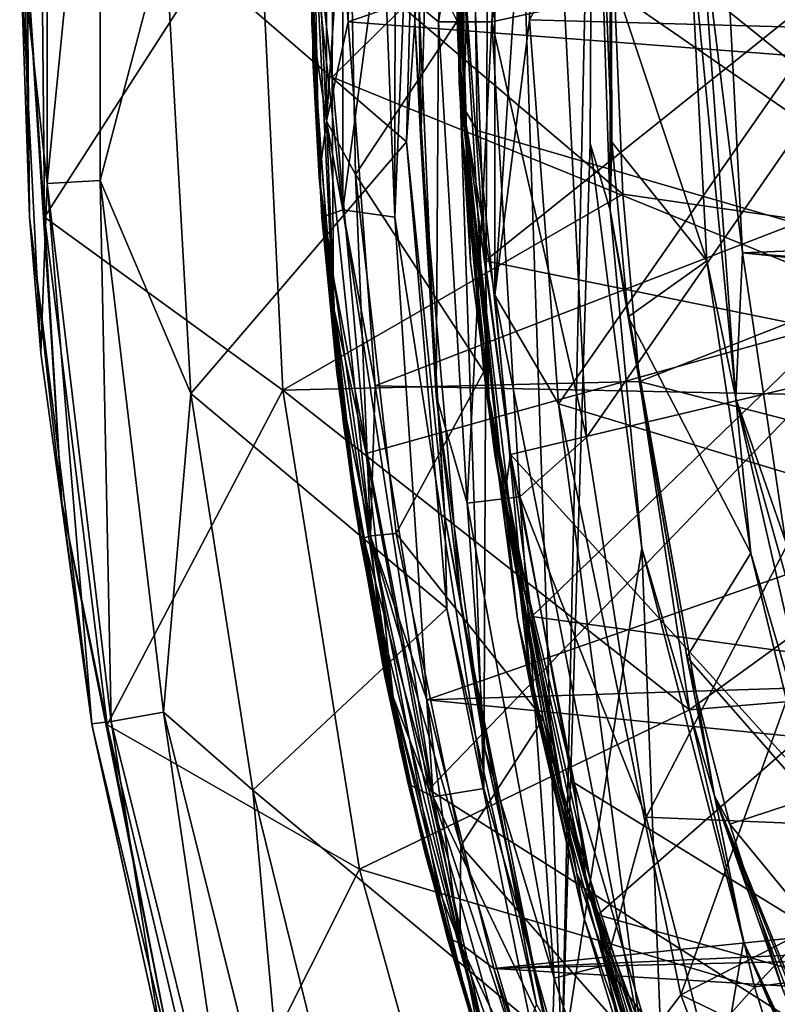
# Model space of a CAD drawing. Extents: x -252 to 252, y -10 to 685.
# Tile 534 of 656: x -124.5 to -119.29, y 595.99 to 602.76. Entities that reach past the tile are written whole.
import ezdxf

# ---------------------------------------------------------------- set-up
doc = ezdxf.new("R2010")
doc.units = 0
doc.header["$LTSCALE"] = 65.369103
for name, color, linetype in [('1633', 7, 'CONTINUOUS'), ('1634', 7, 'CONTINUOUS'), ('1636', 7, 'CONTINUOUS'), ('1637', 7, 'CONTINUOUS'), ('1639', 7, 'CONTINUOUS'), ('1654', 7, 'CONTINUOUS'), ('1655', 7, 'CONTINUOUS'), ('2509', 7, 'CONTINUOUS'), ('2514', 7, 'CONTINUOUS'), ('2518', 7, 'CONTINUOUS'), ('2520', 7, 'CONTINUOUS'), ('28', 7, 'CONTINUOUS'), ('30', 7, 'CONTINUOUS'), ('304', 7, 'CONTINUOUS'), ('305', 7, 'CONTINUOUS'), ('31', 7, 'CONTINUOUS'), ('324', 7, 'CONTINUOUS'), ('33', 7, 'CONTINUOUS'), ('34', 7, 'CONTINUOUS'), ('3593', 7, 'CONTINUOUS'), ('3594', 7, 'CONTINUOUS'), ('3596', 7, 'CONTINUOUS'), ('3599', 7, 'CONTINUOUS'), ('3602', 7, 'CONTINUOUS'), ('3612', 7, 'CONTINUOUS'), ('3625', 7, 'CONTINUOUS'), ('363', 7, 'CONTINUOUS'), ('3663', 7, 'CONTINUOUS'), ('3666', 7, 'CONTINUOUS'), ('49', 7, 'CONTINUOUS'), ('51', 7, 'CONTINUOUS'), ('514', 7, 'CONTINUOUS'), ('54', 7, 'CONTINUOUS')]:
    doc.layers.add(name, color=color, linetype=linetype)

msp = doc.modelspace()

# ---------------------------------------------------------------- linework, layer by layer
at = {"layer": '1633', "color": 7, "linetype": 'CONTINUOUS'}
for points in [[(-124.329, 601.4046, -68.5), (-124.3639, 604.9913, -68.5), (-122.8571, 603.6974, -68.5), (-124.329, 601.4046, -68.5)], [(-122.688, 600.2136, -68.5), (-124.329, 601.4046, -68.5), (-122.8571, 603.6974, -68.5), (-122.688, 600.2136, -68.5)], [(-123.8986, 597.9114, -68.5), (-124.329, 601.4046, -68.5), (-122.688, 600.2136, -68.5), (-123.8986, 597.9114, -68.5)], [(-122.1614, 596.9186, -68.5), (-123.8986, 597.9114, -68.5), (-122.688, 600.2136, -68.5), (-122.1614, 596.9186, -68.5)], [(-123.1807, 594.8835, -68.5), (-123.8986, 597.9114, -68.5), (-122.1614, 596.9186, -68.5), (-123.1807, 594.8835, -68.5)], [(-121.3418, 593.9683, -68.5), (-123.1807, 594.8835, -68.5), (-122.1614, 596.9186, -68.5), (-121.3418, 593.9683, -68.5)]]:
    msp.add_3dface(points, dxfattribs=at)
at = {"layer": '1634', "color": 7, "linetype": 'CONTINUOUS'}
for points in [[(-121.7539, 605.089, -15.5), (-123.499, 603.3569, -15.5), (-121.838, 601.9231, -15.5), (-121.7539, 605.089, -15.5)], [(-123.499, 603.3569, -15.5), (-123.3219, 600.1908, -15.5), (-121.838, 601.9231, -15.5), (-123.499, 603.3569, -15.5)], [(-121.838, 601.9231, -15.5), (-123.3219, 600.1908, -15.5), (-121.56, 598.7128, -15.5), (-121.838, 601.9231, -15.5)], [(-123.3219, 600.1908, -15.5), (-122.8961, 597.4619, -15.5), (-121.56, 598.7128, -15.5), (-123.3219, 600.1908, -15.5)], [(-121.56, 598.7128, -15.5), (-122.8961, 597.4619, -15.5), (-120.9862, 595.8709, -15.5), (-121.56, 598.7128, -15.5)], [(-122.8961, 597.4619, -15.5), (-122.3425, 595.2229, -15.5), (-120.9862, 595.8709, -15.5), (-122.8961, 597.4619, -15.5)]]:
    msp.add_3dface(points, dxfattribs=at)
at = {"layer": '1636', "color": 7, "linetype": 'CONTINUOUS'}
for points in [[(-124.4648, 604.9963, -68.4), (-124.4312, 601.4073, -68.4), (-124.4997, 603.3521, -16.5), (-124.4648, 604.9963, -68.4)], [(-124.4997, 603.3521, -16.5), (-124.4312, 601.4073, -68.4), (-124.3552, 600.4692, -16.5), (-124.4997, 603.3521, -16.5)], [(-124.4312, 601.4073, -68.4), (-124, 597.903, -68.4), (-124.3552, 600.4692, -16.5), (-124.4312, 601.4073, -68.4)], [(-124.3552, 600.4692, -16.5), (-124, 597.903, -68.4), (-124.003, 597.9191, -16.5), (-124.3552, 600.4692, -16.5)], [(-124.003, 597.9191, -16.5), (-124, 597.903, -68.4), (-123.5273, 595.7582, -16.5), (-124.003, 597.9191, -16.5)], [(-124, 597.903, -68.4), (-123.2767, 594.8568, -68.4), (-123.5273, 595.7582, -16.5), (-124, 597.903, -68.4)]]:
    msp.add_3dface(points, dxfattribs=at)
at = {"layer": '1637', "color": 7, "linetype": 'CONTINUOUS'}
for points in [[(-120.7493, 602.8559, -64.5), (-120.5994, 599.8877, -64.5), (-113.6, 610, -64.5), (-120.7493, 602.8559, -64.5)], [(-120.5994, 599.8877, -64.5), (-120.188, 597.2771, -64.5), (-113.6, 610, -64.5), (-120.5994, 599.8877, -64.5)], [(-113.6, 610, -64.5), (-120.188, 597.2771, -64.5), (-113.6, 597, -64.5), (-113.6, 610, -64.5)], [(-120.188, 597.2771, -64.5), (-119.6416, 595.1616, -64.5), (-113.6, 597, -64.5), (-120.188, 597.2771, -64.5)], [(-113.6, 597, -64.5), (-119.6416, 595.1616, -64.5), (-113.1198, 595.2039, -64.5), (-113.6, 597, -64.5)]]:
    msp.add_3dface(points, dxfattribs=at)
at = {"layer": '1639', "color": 7, "linetype": 'CONTINUOUS'}
for points in [[(-121.6538, 605.0808, -15.6), (-121.738, 601.9239, -15.6), (-121.7498, 602.8599, -63.5), (-121.6538, 605.0808, -15.6)], [(-121.7498, 602.8599, -63.5), (-121.738, 601.9239, -15.6), (-121.6327, 600.1776, -63.5), (-121.7498, 602.8599, -63.5)], [(-121.738, 601.9239, -15.6), (-121.4608, 598.7256, -15.6), (-121.6327, 600.1776, -63.5), (-121.738, 601.9239, -15.6)], [(-121.6327, 600.1776, -63.5), (-121.4608, 598.7256, -15.6), (-121.2993, 597.7437, -63.5), (-121.6327, 600.1776, -63.5)], [(-121.4608, 598.7256, -15.6), (-120.8899, 595.8962, -15.6), (-121.2993, 597.7437, -63.5), (-121.4608, 598.7256, -15.6)], [(-121.2993, 597.7437, -63.5), (-120.8899, 595.8962, -15.6), (-120.8352, 595.6902, -63.5), (-121.2993, 597.7437, -63.5)]]:
    msp.add_3dface(points, dxfattribs=at)
at = {"layer": '1654', "color": 7, "linetype": 'CONTINUOUS'}
for points in [[(-124.4997, 603.3521, -16.5), (-124.3115, 601.6363, -16.0005), (-124.3115, 605.364, -16.0005), (-124.4997, 603.3521, -16.5)], [(-124.3115, 601.6363, -16.0005), (-123.9458, 605.3424, -15.634), (-124.3115, 605.364, -16.0005), (-124.3115, 601.6363, -16.0005)], [(-123.9458, 601.6579, -15.634), (-123.9458, 605.3424, -15.634), (-124.3115, 601.6363, -16.0005), (-123.9458, 601.6579, -15.634)], [(-123.9458, 601.6579, -15.634), (-123.499, 603.3569, -15.5), (-123.9458, 605.3424, -15.634), (-123.9458, 601.6579, -15.634)], [(-124.4997, 603.3521, -16.5), (-124.3552, 600.4692, -16.5), (-124.3115, 601.6363, -16.0005), (-124.4997, 603.3521, -16.5)], [(-123.3219, 600.1908, -15.5), (-123.499, 603.3569, -15.5), (-123.9458, 601.6579, -15.634), (-123.3219, 600.1908, -15.5)], [(-124.3552, 600.4692, -16.5), (-124.003, 597.9191, -16.5), (-124.3115, 601.6363, -16.0005), (-124.3552, 600.4692, -16.5)], [(-123.8697, 597.9335, -16.0005), (-123.9458, 601.6579, -15.634), (-124.3115, 601.6363, -16.0005), (-123.8697, 597.9335, -16.0005)], [(-124.003, 597.9191, -16.5), (-123.8697, 597.9335, -16.0005), (-124.3115, 601.6363, -16.0005), (-124.003, 597.9191, -16.5)], [(-123.5093, 597.999, -15.634), (-123.3219, 600.1908, -15.5), (-123.9458, 601.6579, -15.634), (-123.5093, 597.999, -15.634)], [(-123.5093, 597.999, -15.634), (-123.9458, 601.6579, -15.634), (-123.8697, 597.9335, -16.0005), (-123.5093, 597.999, -15.634)], [(-122.8961, 597.4619, -15.5), (-123.3219, 600.1908, -15.5), (-123.5093, 597.999, -15.634), (-122.8961, 597.4619, -15.5)], [(-122.9683, 594.3103, -16.0005), (-123.5093, 597.999, -15.634), (-123.8697, 597.9335, -16.0005), (-122.9683, 594.3103, -16.0005)], [(-122.6195, 594.4221, -15.634), (-122.8961, 597.4619, -15.5), (-123.5093, 597.999, -15.634), (-122.6195, 594.4221, -15.634)], [(-122.6195, 594.4221, -15.634), (-123.5093, 597.999, -15.634), (-122.9683, 594.3103, -16.0005), (-122.6195, 594.4221, -15.634)], [(-124.003, 597.9191, -16.5), (-123.5273, 595.7582, -16.5), (-123.8697, 597.9335, -16.0005), (-124.003, 597.9191, -16.5)], [(-123.5273, 595.7582, -16.5), (-122.9683, 594.3103, -16.0005), (-123.8697, 597.9335, -16.0005), (-123.5273, 595.7582, -16.5)], [(-122.3425, 595.2229, -15.5), (-122.8961, 597.4619, -15.5), (-122.6195, 594.4221, -15.634), (-122.3425, 595.2229, -15.5)]]:
    msp.add_3dface(points, dxfattribs=at)
at = {"layer": '1655', "color": 7, "linetype": 'CONTINUOUS'}
for points in [[(-121.7498, 602.8599, -63.5), (-121.6163, 602.7498, -63.9995), (-121.4201, 606.0629, -63.9995), (-121.7498, 602.8599, -63.5)], [(-121.6163, 602.7498, -63.9995), (-121.0564, 606.0195, -64.366), (-121.4201, 606.0629, -63.9995), (-121.6163, 602.7498, -63.9995)], [(-121.25, 602.7498, -64.366), (-121.0564, 606.0195, -64.366), (-121.6163, 602.7498, -63.9995), (-121.25, 602.7498, -64.366)], [(-121.25, 602.7498, -64.366), (-120.5888, 605.711, -64.5), (-121.0564, 606.0195, -64.366), (-121.25, 602.7498, -64.366)], [(-120.7493, 602.8559, -64.5), (-120.5888, 605.711, -64.5), (-121.25, 602.7498, -64.366), (-120.7493, 602.8559, -64.5)], [(-121.7498, 602.8599, -63.5), (-121.6327, 600.1776, -63.5), (-121.6163, 602.7498, -63.9995), (-121.7498, 602.8599, -63.5)], [(-120.5994, 599.8877, -64.5), (-120.7493, 602.8559, -64.5), (-121.25, 602.7498, -64.366), (-120.5994, 599.8877, -64.5)], [(-121.6327, 600.1776, -63.5), (-121.4201, 599.4367, -63.9995), (-121.6163, 602.7498, -63.9995), (-121.6327, 600.1776, -63.5)], [(-121.4201, 599.4367, -63.9995), (-121.25, 602.7498, -64.366), (-121.6163, 602.7498, -63.9995), (-121.4201, 599.4367, -63.9995)], [(-121.0564, 599.4801, -64.366), (-121.25, 602.7498, -64.366), (-121.4201, 599.4367, -63.9995), (-121.0564, 599.4801, -64.366)], [(-121.0564, 599.4801, -64.366), (-120.5994, 599.8877, -64.5), (-121.25, 602.7498, -64.366), (-121.0564, 599.4801, -64.366)], [(-121.6327, 600.1776, -63.5), (-121.2993, 597.7437, -63.5), (-121.4201, 599.4367, -63.9995), (-121.6327, 600.1776, -63.5)], [(-120.188, 597.2771, -64.5), (-120.5994, 599.8877, -64.5), (-121.0564, 599.4801, -64.366), (-120.188, 597.2771, -64.5)], [(-120.8215, 596.1685, -63.9995), (-121.0564, 599.4801, -64.366), (-121.4201, 599.4367, -63.9995), (-120.8215, 596.1685, -63.9995)], [(-121.2993, 597.7437, -63.5), (-120.8215, 596.1685, -63.9995), (-121.4201, 599.4367, -63.9995), (-121.2993, 597.7437, -63.5)], [(-120.4662, 596.2575, -64.366), (-121.0564, 599.4801, -64.366), (-120.8215, 596.1685, -63.9995), (-120.4662, 596.2575, -64.366)], [(-120.4662, 596.2575, -64.366), (-120.188, 597.2771, -64.5), (-121.0564, 599.4801, -64.366), (-120.4662, 596.2575, -64.366)], [(-121.2993, 597.7437, -63.5), (-120.8352, 595.6902, -63.5), (-120.8215, 596.1685, -63.9995), (-121.2993, 597.7437, -63.5)], [(-119.6416, 595.1616, -64.5), (-120.188, 597.2771, -64.5), (-120.4662, 596.2575, -64.366), (-119.6416, 595.1616, -64.5)], [(-119.7889, 593.0018, -63.9995), (-120.4662, 596.2575, -64.366), (-120.8215, 596.1685, -63.9995), (-119.7889, 593.0018, -63.9995)], [(-119.45, 593.1407, -64.366), (-120.4662, 596.2575, -64.366), (-119.7889, 593.0018, -63.9995), (-119.45, 593.1407, -64.366)], [(-119.45, 593.1407, -64.366), (-119.6416, 595.1616, -64.5), (-120.4662, 596.2575, -64.366), (-119.45, 593.1407, -64.366)], [(-120.8352, 595.6902, -63.5), (-119.7889, 593.0018, -63.9995), (-120.8215, 596.1685, -63.9995), (-120.8352, 595.6902, -63.5)]]:
    msp.add_3dface(points, dxfattribs=at)
at = {"layer": '2509', "color": 7, "linetype": 'CONTINUOUS'}
for points in [[(-124.4312, 601.4073, -68.4), (-124.4648, 604.9963, -68.4), (-124.4707, 603.5006, -68.4707), (-124.4312, 601.4073, -68.4)], [(-124.3639, 604.9913, -68.5), (-124.329, 601.4046, -68.5), (-124.4707, 603.5006, -68.4707), (-124.3639, 604.9913, -68.5)], [(-124.4312, 601.4073, -68.4), (-124.4707, 603.5006, -68.4707), (-124.2102, 599.4444, -68.4707), (-124.4312, 601.4073, -68.4)], [(-124.4707, 603.5006, -68.4707), (-124.329, 601.4046, -68.5), (-124.2102, 599.4444, -68.4707), (-124.4707, 603.5006, -68.4707)], [(-124, 597.903, -68.4), (-124.4312, 601.4073, -68.4), (-124.2102, 599.4444, -68.4707), (-124, 597.903, -68.4)], [(-124.329, 601.4046, -68.5), (-123.8986, 597.9114, -68.5), (-124.2102, 599.4444, -68.4707), (-124.329, 601.4046, -68.5)], [(-124.2102, 599.4444, -68.4707), (-123.8986, 597.9114, -68.5), (-123.4171, 595.4581, -68.4707), (-124.2102, 599.4444, -68.4707)], [(-124, 597.903, -68.4), (-124.2102, 599.4444, -68.4707), (-123.4171, 595.4581, -68.4707), (-124, 597.903, -68.4)], [(-123.2767, 594.8568, -68.4), (-124, 597.903, -68.4), (-123.4171, 595.4581, -68.4707), (-123.2767, 594.8568, -68.4)], [(-123.8986, 597.9114, -68.5), (-123.1807, 594.8835, -68.5), (-123.4171, 595.4581, -68.4707), (-123.8986, 597.9114, -68.5)]]:
    msp.add_3dface(points, dxfattribs=at)
at = {"layer": '2514', "color": 7, "linetype": 'CONTINUOUS'}
for points in [[(-121.6538, 605.0808, -15.6), (-121.5729, 606.1572, -15.5293), (-121.7793, 602.7497, -15.5293), (-121.6538, 605.0808, -15.6)], [(-121.5729, 606.1572, -15.5293), (-121.7539, 605.089, -15.5), (-121.7793, 602.7497, -15.5293), (-121.5729, 606.1572, -15.5293)], [(-121.7539, 605.089, -15.5), (-121.838, 601.9231, -15.5), (-121.7793, 602.7497, -15.5293), (-121.7539, 605.089, -15.5)], [(-121.738, 601.9239, -15.6), (-121.6538, 605.0808, -15.6), (-121.7793, 602.7497, -15.5293), (-121.738, 601.9239, -15.6)], [(-121.7793, 602.7497, -15.5293), (-121.838, 601.9231, -15.5), (-121.5728, 599.3421, -15.5293), (-121.7793, 602.7497, -15.5293)], [(-121.738, 601.9239, -15.6), (-121.7793, 602.7497, -15.5293), (-121.5728, 599.3421, -15.5293), (-121.738, 601.9239, -15.6)], [(-121.838, 601.9231, -15.5), (-121.56, 598.7128, -15.5), (-121.5728, 599.3421, -15.5293), (-121.838, 601.9231, -15.5)], [(-121.4608, 598.7256, -15.6), (-121.738, 601.9239, -15.6), (-121.5728, 599.3421, -15.5293), (-121.4608, 598.7256, -15.6)], [(-121.4608, 598.7256, -15.6), (-121.5728, 599.3421, -15.5293), (-120.9438, 595.9873, -15.5293), (-121.4608, 598.7256, -15.6)], [(-121.5728, 599.3421, -15.5293), (-121.56, 598.7128, -15.5), (-120.9438, 595.9873, -15.5293), (-121.5728, 599.3421, -15.5293)], [(-121.56, 598.7128, -15.5), (-120.9862, 595.8709, -15.5), (-120.9438, 595.9873, -15.5293), (-121.56, 598.7128, -15.5)], [(-120.8899, 595.8962, -15.6), (-121.4608, 598.7256, -15.6), (-120.9438, 595.9873, -15.5293), (-120.8899, 595.8962, -15.6)]]:
    msp.add_3dface(points, dxfattribs=at)
at = {"layer": '2518', "color": 7, "linetype": 'CONTINUOUS'}
for points in [[(-120.3474, 601.5638, -68.4), (-122.8571, 603.6974, -68.5), (-120.4059, 602.957, -68.4), (-120.3474, 601.5638, -68.4)], [(-122.688, 600.2136, -68.5), (-122.8571, 603.6974, -68.5), (-120.3474, 601.5638, -68.4), (-122.688, 600.2136, -68.5)], [(-120.2336, 600.2737, -68.4), (-122.688, 600.2136, -68.5), (-120.3474, 601.5638, -68.4), (-120.2336, 600.2737, -68.4)], [(-119.8894, 598.0146, -68.4), (-122.688, 600.2136, -68.5), (-120.2336, 600.2737, -68.4), (-119.8894, 598.0146, -68.4)], [(-122.1614, 596.9186, -68.5), (-122.688, 600.2136, -68.5), (-119.8894, 598.0146, -68.4), (-122.1614, 596.9186, -68.5)], [(-119.4414, 596.1077, -68.4), (-122.1614, 596.9186, -68.5), (-119.8894, 598.0146, -68.4), (-119.4414, 596.1077, -68.4)], [(-121.3418, 593.9683, -68.5), (-122.1614, 596.9186, -68.5), (-119.4414, 596.1077, -68.4), (-121.3418, 593.9683, -68.5)], [(-118.9273, 594.4795, -68.4), (-121.3418, 593.9683, -68.5), (-119.4414, 596.1077, -68.4), (-118.9273, 594.4795, -68.4)]]:
    msp.add_3dface(points, dxfattribs=at)
at = {"layer": '2520', "color": 7, "linetype": 'CONTINUOUS'}
for points in [[(-117.9589, 603.0019, -68.3), (-117.8663, 601.2049, -68.3), (-120.4059, 602.957, -68.4), (-117.9589, 603.0019, -68.3)], [(-117.8663, 601.2049, -68.3), (-120.3474, 601.5638, -68.4), (-120.4059, 602.957, -68.4), (-117.8663, 601.2049, -68.3)], [(-117.8663, 601.2049, -68.3), (-120.2336, 600.2737, -68.4), (-120.3474, 601.5638, -68.4), (-117.8663, 601.2049, -68.3)], [(-117.8663, 601.2049, -68.3), (-117.6812, 599.6128, -68.3), (-120.2336, 600.2737, -68.4), (-117.8663, 601.2049, -68.3)], [(-117.6812, 599.6128, -68.3), (-119.8894, 598.0146, -68.4), (-120.2336, 600.2737, -68.4), (-117.6812, 599.6128, -68.3)], [(-117.6812, 599.6128, -68.3), (-117.4343, 598.2188, -68.3), (-119.8894, 598.0146, -68.4), (-117.6812, 599.6128, -68.3)], [(-117.4343, 598.2188, -68.3), (-119.4414, 596.1077, -68.4), (-119.8894, 598.0146, -68.4), (-117.4343, 598.2188, -68.3)], [(-117.4343, 598.2188, -68.3), (-116.9875, 596.4268, -68.3), (-119.4414, 596.1077, -68.4), (-117.4343, 598.2188, -68.3)], [(-116.9875, 596.4268, -68.3), (-118.9273, 594.4795, -68.4), (-119.4414, 596.1077, -68.4), (-116.9875, 596.4268, -68.3)]]:
    msp.add_3dface(points, dxfattribs=at)
at = {"layer": '28', "color": 7, "linetype": 'CONTINUOUS'}
for points in [[(-121.4476, 605.1402, 13.5), (-121.4886, 602.7545, 13.5), (-122.2386, 604.2549, 13.5), (-121.4476, 605.1402, 13.5)], [(-122.2386, 604.2549, 13.5), (-121.4886, 602.7545, 13.5), (-122.1887, 601.6974, 13.5), (-122.2386, 604.2549, 13.5)], [(-121.4886, 602.7545, 13.5), (-121.306, 600.3423, 13.5), (-122.1887, 601.6974, 13.5), (-121.4886, 602.7545, 13.5)], [(-122.1887, 601.6974, 13.5), (-121.306, 600.3423, 13.5), (-121.9079, 599.2289, 13.5), (-122.1887, 601.6974, 13.5)], [(-121.306, 600.3423, 13.5), (-120.8975, 597.9531, 13.5), (-121.9079, 599.2289, 13.5), (-121.306, 600.3423, 13.5)], [(-121.9079, 599.2289, 13.5), (-120.8975, 597.9531, 13.5), (-121.4646, 597.0788, 13.5), (-121.9079, 599.2289, 13.5)], [(-120.8975, 597.9531, 13.5), (-120.3034, 595.7616, 13.5), (-121.4646, 597.0788, 13.5), (-120.8975, 597.9531, 13.5)], [(-121.4646, 597.0788, 13.5), (-120.3034, 595.7616, 13.5), (-120.9309, 595.2689, 13.5), (-121.4646, 597.0788, 13.5)]]:
    msp.add_3dface(points, dxfattribs=at)
at = {"layer": '30', "color": 7, "linetype": 'CONTINUOUS'}
for points in [[(-122.4607, 604.966, 14.5056), (-122.4894, 604.2622, 13.75), (-122.4813, 602.4875, 14.5057), (-122.4607, 604.966, 14.5056)], [(-122.4894, 604.2622, 13.75), (-122.4394, 601.6808, 13.75), (-122.4813, 602.4875, 14.5057), (-122.4894, 604.2622, 13.75)], [(-122.4813, 602.4875, 14.5057), (-122.4394, 601.6808, 13.75), (-122.2741, 599.9986, 14.5043), (-122.4813, 602.4875, 14.5057)], [(-122.4394, 601.6808, 13.75), (-122.1558, 599.1888, 13.75), (-122.2741, 599.9986, 14.5043), (-122.4394, 601.6808, 13.75)], [(-122.2741, 599.9986, 14.5043), (-122.1558, 599.1888, 13.75), (-121.881, 597.7503, 14.5008), (-122.2741, 599.9986, 14.5043)], [(-122.1558, 599.1888, 13.75), (-121.7075, 597.0175, 13.75), (-121.881, 597.7503, 14.5008), (-122.1558, 599.1888, 13.75)], [(-121.881, 597.7503, 14.5008), (-121.7075, 597.0175, 13.75), (-121.3672, 595.8046, 14.4949), (-121.881, 597.7503, 14.5008)], [(-121.7075, 597.0175, 13.75), (-121.1674, 595.1885, 13.75), (-121.3672, 595.8046, 14.4949), (-121.7075, 597.0175, 13.75)]]:
    msp.add_3dface(points, dxfattribs=at)
at = {"layer": '304', "color": 7, "linetype": 'CONTINUOUS'}
for points in [[(-121.3989, 603.748, -58), (-119.0913, 602.8662, -58), (-121.2969, 601.105, -58), (-121.3989, 603.748, -58)], [(-119.0913, 602.8662, -58), (-118.9352, 600.6259, -58), (-121.2969, 601.105, -58), (-119.0913, 602.8662, -58)], [(-121.2969, 601.105, -58), (-118.9352, 600.6259, -58), (-120.9738, 598.6565, -58), (-121.2969, 601.105, -58)], [(-118.9352, 600.6259, -58), (-118.5619, 598.3243, -58), (-120.9738, 598.6565, -58), (-118.9352, 600.6259, -58)], [(-120.9738, 598.6565, -58), (-118.5619, 598.3243, -58), (-120.5194, 596.6032, -58), (-120.9738, 598.6565, -58)], [(-118.5619, 598.3243, -58), (-117.8946, 595.8659, -58), (-120.5194, 596.6032, -58), (-118.5619, 598.3243, -58)], [(-120.5194, 596.6032, -58), (-117.8946, 595.8659, -58), (-120.0128, 594.9467, -58), (-120.5194, 596.6032, -58)]]:
    msp.add_3dface(points, dxfattribs=at)
at = {"layer": '305', "color": 7, "linetype": 'CONTINUOUS'}
for points in [[(-121.4629, 604.9449, -7), (-121.4989, 603.747, -57.9), (-121.4758, 602.3317, -7), (-121.4629, 604.9449, -7)], [(-121.4989, 603.747, -57.9), (-121.3969, 601.0956, -57.9), (-121.4758, 602.3317, -7), (-121.4989, 603.747, -57.9)], [(-121.3969, 601.0956, -57.9), (-121.0731, 598.6411, -57.9), (-121.4758, 602.3317, -7), (-121.3969, 601.0956, -57.9)], [(-121.4758, 602.3317, -7), (-121.0731, 598.6411, -57.9), (-120.9736, 598.1167, -7), (-121.4758, 602.3317, -7)], [(-121.0731, 598.6411, -57.9), (-120.6157, 596.5781, -57.9), (-120.9736, 598.1167, -7), (-121.0731, 598.6411, -57.9)], [(-120.9736, 598.1167, -7), (-120.6157, 596.5781, -57.9), (-120.1217, 594.9555, -7), (-120.9736, 598.1167, -7)], [(-120.6157, 596.5781, -57.9), (-120.1068, 594.9122, -57.9), (-120.1217, 594.9555, -7), (-120.6157, 596.5781, -57.9)]]:
    msp.add_3dface(points, dxfattribs=at)
at = {"layer": '31', "color": 7, "linetype": 'CONTINUOUS'}
for points in [[(-118.4789, 600.7921, 16.4436), (-118.4789, 606.1834, 16.445), (-122.3501, 602.3682, 14.723), (-118.4789, 600.7921, 16.4436)], [(-122.3501, 602.3682, 14.723), (-118.4789, 606.1834, 16.445), (-122.3344, 604.9593, 14.7229), (-122.3501, 602.3682, 14.723)], [(-122.1157, 599.7788, 14.7221), (-118.4789, 600.7921, 16.4436), (-122.3501, 602.3682, 14.723), (-122.1157, 599.7788, 14.7221)], [(-121.6834, 597.4675, 14.7194), (-118.4789, 600.7921, 16.4436), (-122.1157, 599.7788, 14.7221), (-121.6834, 597.4675, 14.7194)], [(-118.4789, 595.4333, 15.8519), (-118.4789, 600.7921, 16.4436), (-121.6834, 597.4675, 14.7194), (-118.4789, 595.4333, 15.8519)], [(-121.1276, 595.4884, 14.7141), (-118.4789, 595.4333, 15.8519), (-121.6834, 597.4675, 14.7194), (-121.1276, 595.4884, 14.7141)]]:
    msp.add_3dface(points, dxfattribs=at)
at = {"layer": '324', "color": 7, "linetype": 'CONTINUOUS'}
for points in [[(-118.8154, 606.7367, -6.5), (-120.9898, 602.7621, -6.5), (-118.9894, 602.707, -6.5), (-118.8154, 606.7367, -6.5)], [(-120.9031, 605.8114, -6.5), (-120.9898, 602.7621, -6.5), (-118.8154, 606.7367, -6.5), (-120.9031, 605.8114, -6.5)], [(-120.9898, 602.7621, -6.5), (-120.7918, 600.1208, -6.5), (-118.9894, 602.707, -6.5), (-120.9898, 602.7621, -6.5)], [(-118.9894, 602.707, -6.5), (-120.7918, 600.1208, -6.5), (-118.7161, 599.4924, -6.5), (-118.9894, 602.707, -6.5)], [(-120.7918, 600.1208, -6.5), (-119.949, 596.0545, -6.5), (-118.7161, 599.4924, -6.5), (-120.7918, 600.1208, -6.5)], [(-118.7161, 599.4924, -6.5), (-119.949, 596.0545, -6.5), (-118.2174, 596.941, -6.5), (-118.7161, 599.4924, -6.5)], [(-118.2174, 596.941, -6.5), (-119.949, 596.0545, -6.5), (-117.61, 594.9195, -6.5), (-118.2174, 596.941, -6.5)], [(-119.949, 596.0545, -6.5), (-118.857, 593.1451, -6.5), (-117.61, 594.9195, -6.5), (-119.949, 596.0545, -6.5)]]:
    msp.add_3dface(points, dxfattribs=at)
at = {"layer": '33', "color": 7, "linetype": 'CONTINUOUS'}
for points in [[(-121.4886, 602.7545, 13.5), (-121.4476, 605.1402, 13.5), (-121.4893, 604.2407, 13.9465), (-121.4886, 602.7545, 13.5)], [(-121.4559, 601.994, 13.946), (-121.4886, 602.7545, 13.5), (-121.4893, 604.2407, 13.9465), (-121.4559, 601.994, 13.946)], [(-121.306, 600.3423, 13.5), (-121.4886, 602.7545, 13.5), (-121.4559, 601.994, 13.946), (-121.306, 600.3423, 13.5)], [(-121.2277, 599.7554, 13.9419), (-121.306, 600.3423, 13.5), (-121.4559, 601.994, 13.946), (-121.2277, 599.7554, 13.9419)], [(-120.8975, 597.9531, 13.5), (-121.306, 600.3423, 13.5), (-121.2277, 599.7554, 13.9419), (-120.8975, 597.9531, 13.5)], [(-120.7896, 597.4858, 13.9308), (-120.8975, 597.9531, 13.5), (-121.2277, 599.7554, 13.9419), (-120.7896, 597.4858, 13.9308)], [(-120.3034, 595.7616, 13.5), (-120.8975, 597.9531, 13.5), (-120.7896, 597.4858, 13.9308), (-120.3034, 595.7616, 13.5)], [(-120.1414, 595.2835, 13.9111), (-120.3034, 595.7616, 13.5), (-120.7896, 597.4858, 13.9308), (-120.1414, 595.2835, 13.9111)]]:
    msp.add_3dface(points, dxfattribs=at)
at = {"layer": '34', "color": 7, "linetype": 'CONTINUOUS'}
for points in [[(-117.0341, 606.2583, 15.8677), (-117.0341, 600.7445, 15.8678), (-121.3841, 604.238, 14.1224), (-117.0341, 606.2583, 15.8677)], [(-121.3841, 604.238, 14.1224), (-117.0341, 600.7445, 15.8678), (-121.3519, 602.0003, 14.1215), (-121.3841, 604.238, 14.1224)], [(-121.3519, 602.0003, 14.1215), (-117.0341, 600.7445, 15.8678), (-121.1219, 599.7714, 14.119), (-121.3519, 602.0003, 14.1215)], [(-117.0341, 600.7445, 15.8678), (-117.0341, 595.2661, 15.2433), (-121.1219, 599.7714, 14.119), (-117.0341, 600.7445, 15.8678)], [(-121.1219, 599.7714, 14.119), (-117.0341, 595.2661, 15.2433), (-120.684, 597.5116, 14.1088), (-121.1219, 599.7714, 14.119)], [(-120.684, 597.5116, 14.1088), (-117.0341, 595.2661, 15.2433), (-120.0366, 595.3188, 14.0899), (-120.684, 597.5116, 14.1088)]]:
    msp.add_3dface(points, dxfattribs=at)
at = {"layer": '3593', "color": 7, "linetype": 'CONTINUOUS'}
for points in [[(-122.1789, 605.446, 13.5), (-122.2387, 602.7486, 13.5), (-116.6585, 604.6746, 13.5), (-122.1789, 605.446, 13.5)], [(-116.6585, 604.6746, 13.5), (-122.2387, 602.7486, 13.5), (-116.6585, 602.3253, 13.5), (-116.6585, 604.6746, 13.5)], [(-122.2387, 602.7486, 13.5), (-122.0523, 600.2439, 13.5), (-116.6585, 602.3253, 13.5), (-122.2387, 602.7486, 13.5)], [(-116.6585, 602.3253, 13.5), (-122.0523, 600.2439, 13.5), (-115.8547, 600.1179, 13.5), (-116.6585, 602.3253, 13.5)], [(-122.0523, 600.2439, 13.5), (-121.6967, 598.0845, 13.5), (-115.8547, 600.1179, 13.5), (-122.0523, 600.2439, 13.5)], [(-115.8547, 600.1179, 13.5), (-121.6967, 598.0845, 13.5), (-114.3442, 598.3189, 13.5), (-115.8547, 600.1179, 13.5)], [(-114.3442, 598.3189, 13.5), (-121.6967, 598.0845, 13.5), (-112.3098, 597.1454, 13.5), (-114.3442, 598.3189, 13.5)], [(-121.6967, 598.0845, 13.5), (-121.236, 596.2357, 13.5), (-112.3098, 597.1454, 13.5), (-121.6967, 598.0845, 13.5)], [(-121.236, 596.2357, 13.5), (-110, 596.7386, 13.5), (-112.3098, 597.1454, 13.5), (-121.236, 596.2357, 13.5)], [(-98.6178, 596.7582, 13.5), (-121.236, 596.2357, 13.5), (-99.1947, 594.9081, 13.5), (-98.6178, 596.7582, 13.5)], [(-121.236, 596.2357, 13.5), (-98.6178, 596.7582, 13.5), (-110, 596.7386, 13.5), (-121.236, 596.2357, 13.5)], [(-121.236, 596.2357, 13.5), (-120.702, 594.6269, 13.5), (-99.1947, 594.9081, 13.5), (-121.236, 596.2357, 13.5)]]:
    msp.add_3dface(points, dxfattribs=at)
at = {"layer": '3594', "color": 7, "linetype": 'CONTINUOUS'}
for points in [[(-121.6564, 607.7673, 1), (-121.2529, 609.7395, 1), (-121.3044, 597.4729, 1), (-121.6564, 607.7673, 1)], [(-121.3044, 597.4729, 1), (-121.2529, 609.7395, 1), (-120.7674, 595.5695, 1), (-121.3044, 597.4729, 1)], [(-120.7674, 595.5695, 1), (-121.2529, 609.7395, 1), (-120.5583, 605.2836, 1), (-120.7674, 595.5695, 1)], [(-121.9122, 605.6684, 1), (-121.6564, 607.7673, 1), (-121.918, 601.4042, 1), (-121.9122, 605.6684, 1)], [(-121.918, 601.4042, 1), (-121.6564, 607.7673, 1), (-121.3044, 597.4729, 1), (-121.918, 601.4042, 1)], [(-122, 603.5152, 1), (-121.9122, 605.6684, 1), (-121.918, 601.4042, 1), (-122, 603.5152, 1)], [(-120.5723, 601.9116, 1), (-120.7674, 595.5695, 1), (-120.5583, 605.2836, 1), (-120.5723, 601.9116, 1)], [(-120.2173, 599.1282, 1), (-120.7674, 595.5695, 1), (-120.5723, 601.9116, 1), (-120.2173, 599.1282, 1)], [(-120.0014, 593.5705, 1), (-120.7674, 595.5695, 1), (-120.2173, 599.1282, 1), (-120.0014, 593.5705, 1)], [(-119.5177, 596.4182, 1), (-120.0014, 593.5705, 1), (-120.2173, 599.1282, 1), (-119.5177, 596.4182, 1)], [(-118.3053, 593.5705, 1), (-120.0014, 593.5705, 1), (-119.5177, 596.4182, 1), (-118.3053, 593.5705, 1)]]:
    msp.add_3dface(points, dxfattribs=at)
at = {"layer": '3596', "color": 7, "linetype": 'CONTINUOUS'}
for points in [[(-122.4895, 602.7414, 13.25), (-122.4394, 605.3198, 13.25), (-122.5, 603.4947, 1.5), (-122.4895, 602.7414, 13.25)], [(-122.4196, 601.4048, 1.5), (-122.4895, 602.7414, 13.25), (-122.5, 603.4947, 1.5), (-122.4196, 601.4048, 1.5)], [(-122.3161, 600.3387, 13.25), (-122.4895, 602.7414, 13.25), (-122.4196, 601.4048, 1.5), (-122.3161, 600.3387, 13.25)], [(-122.1921, 599.4192, 1.5), (-122.3161, 600.3387, 13.25), (-122.4196, 601.4048, 1.5), (-122.1921, 599.4192, 1.5)], [(-121.9855, 598.2468, 13.25), (-122.3161, 600.3387, 13.25), (-122.1921, 599.4192, 1.5), (-121.9855, 598.2468, 13.25)], [(-121.8253, 597.5043, 1.5), (-121.9855, 598.2468, 13.25), (-122.1921, 599.4192, 1.5), (-121.8253, 597.5043, 1.5)], [(-121.555, 596.4438, 13.25), (-121.9855, 598.2468, 13.25), (-121.8253, 597.5043, 1.5), (-121.555, 596.4438, 13.25)], [(-121.308, 595.6157, 1.5), (-121.555, 596.4438, 13.25), (-121.8253, 597.5043, 1.5), (-121.308, 595.6157, 1.5)], [(-121.0543, 594.8636, 13.25), (-121.555, 596.4438, 13.25), (-121.308, 595.6157, 1.5), (-121.0543, 594.8636, 13.25)]]:
    msp.add_3dface(points, dxfattribs=at)
at = {"layer": '3599', "color": 7, "linetype": 'CONTINUOUS'}
for points in [[(-112.5788, 601.4411, 8), (-119.6463, 603.5154, 8), (-113.2172, 602.7654, 8), (-112.5788, 601.4411, 8)], [(-119.5256, 601.1592, 8), (-119.6463, 603.5154, 8), (-112.5788, 601.4411, 8), (-119.5256, 601.1592, 8)], [(-111.4286, 600.5253, 8), (-119.5256, 601.1592, 8), (-112.5788, 601.4411, 8), (-111.4286, 600.5253, 8)], [(-110, 600.2, 8), (-119.5256, 601.1592, 8), (-111.4286, 600.5253, 8), (-110, 600.2, 8)], [(-100.76, 599.2299, 8), (-119.5256, 601.1592, 8), (-110, 600.2, 8), (-100.76, 599.2299, 8)], [(-119.2291, 599.175, 8), (-119.5256, 601.1592, 8), (-100.76, 599.2299, 8), (-119.2291, 599.175, 8)]]:
    msp.add_3dface(points, dxfattribs=at)
at = {"layer": '3602', "color": 7, "linetype": 'CONTINUOUS'}
for points in [[(-119.7705, 601.1053, 7.7718), (-120.474, 603.2264, 1.1369), (-119.895, 603.4967, 7.7718), (-119.7705, 601.1053, 7.7718)], [(-120.4232, 601.9215, 1.1369), (-120.474, 603.2264, 1.1369), (-119.7705, 601.1053, 7.7718), (-120.4232, 601.9215, 1.1369)], [(-120.3117, 600.7193, 1.1369), (-120.4232, 601.9215, 1.1369), (-119.7705, 601.1053, 7.7718), (-120.3117, 600.7193, 1.1369)], [(-119.4669, 599.093, 7.7718), (-120.3117, 600.7193, 1.1369), (-119.7705, 601.1053, 7.7718), (-119.4669, 599.093, 7.7718)], [(-119.9084, 598.3799, 1.1369), (-120.3117, 600.7193, 1.1369), (-119.4669, 599.093, 7.7718), (-119.9084, 598.3799, 1.1369)], [(-119.0596, 597.4087, 7.7718), (-119.9084, 598.3799, 1.1369), (-119.4669, 599.093, 7.7718), (-119.0596, 597.4087, 7.7718)], [(-119.612, 597.2283, 1.1369), (-119.9084, 598.3799, 1.1369), (-119.0596, 597.4087, 7.7718), (-119.612, 597.2283, 1.1369)], [(-118.5927, 595.9891, 7.7718), (-119.612, 597.2283, 1.1369), (-119.0596, 597.4087, 7.7718), (-118.5927, 595.9891, 7.7718)], [(-119.2443, 596.0817, 1.1369), (-119.612, 597.2283, 1.1369), (-118.5927, 595.9891, 7.7718), (-119.2443, 596.0817, 1.1369)]]:
    msp.add_3dface(points, dxfattribs=at)
at = {"layer": '3612', "color": 7, "linetype": 'CONTINUOUS'}
for points in [[(-122.2766, 601.4561, 1.1464), (-122.5, 603.4947, 1.5), (-122.2767, 605.5432, 1.1464), (-122.2766, 601.4561, 1.1464)], [(-122, 603.5152, 1), (-122.2766, 601.4561, 1.1464), (-122.2767, 605.5432, 1.1464), (-122, 603.5152, 1)], [(-122.4196, 601.4048, 1.5), (-122.5, 603.4947, 1.5), (-122.2766, 601.4561, 1.1464), (-122.4196, 601.4048, 1.5)], [(-122, 603.5152, 1), (-121.918, 601.4042, 1), (-122.2766, 601.4561, 1.1464), (-122, 603.5152, 1)], [(-121.6542, 597.4158, 1.1464), (-122.4196, 601.4048, 1.5), (-122.2766, 601.4561, 1.1464), (-121.6542, 597.4158, 1.1464)], [(-122.1921, 599.4192, 1.5), (-122.4196, 601.4048, 1.5), (-121.6542, 597.4158, 1.1464), (-122.1921, 599.4192, 1.5)], [(-121.918, 601.4042, 1), (-121.6542, 597.4158, 1.1464), (-122.2766, 601.4561, 1.1464), (-121.918, 601.4042, 1)], [(-121.918, 601.4042, 1), (-121.3044, 597.4729, 1), (-121.6542, 597.4158, 1.1464), (-121.918, 601.4042, 1)], [(-121.8253, 597.5043, 1.5), (-122.1921, 599.4192, 1.5), (-121.6542, 597.4158, 1.1464), (-121.8253, 597.5043, 1.5)], [(-121.308, 595.6157, 1.5), (-121.8253, 597.5043, 1.5), (-121.6542, 597.4158, 1.1464), (-121.308, 595.6157, 1.5)], [(-121.3044, 597.4729, 1), (-120.7674, 595.5695, 1), (-121.6542, 597.4158, 1.1464), (-121.3044, 597.4729, 1)], [(-120.3681, 593.5269, 1.1462), (-121.308, 595.6157, 1.5), (-121.6542, 597.4158, 1.1464), (-120.3681, 593.5269, 1.1462)], [(-120.7674, 595.5695, 1), (-120.3681, 593.5269, 1.1462), (-121.6542, 597.4158, 1.1464), (-120.7674, 595.5695, 1)]]:
    msp.add_3dface(points, dxfattribs=at)
at = {"layer": '3625', "color": 7, "linetype": 'CONTINUOUS'}
for points in [[(-122.2387, 602.7486, 13.5), (-122.1789, 605.446, 13.5), (-122.3891, 604.9345, 13.4268), (-122.2387, 602.7486, 13.5)], [(-122.4394, 605.3198, 13.25), (-122.4895, 602.7414, 13.25), (-122.3891, 604.9345, 13.4268), (-122.4394, 605.3198, 13.25)], [(-122.4895, 602.7414, 13.25), (-122.389, 602.0653, 13.4268), (-122.3891, 604.9345, 13.4268), (-122.4895, 602.7414, 13.25)], [(-122.389, 602.0653, 13.4268), (-122.2387, 602.7486, 13.5), (-122.3891, 604.9345, 13.4268), (-122.389, 602.0653, 13.4268)], [(-122.4895, 602.7414, 13.25), (-122.3161, 600.3387, 13.25), (-122.389, 602.0653, 13.4268), (-122.4895, 602.7414, 13.25)], [(-122.0523, 600.2439, 13.5), (-122.2387, 602.7486, 13.5), (-122.389, 602.0653, 13.4268), (-122.0523, 600.2439, 13.5)], [(-122.3161, 600.3387, 13.25), (-122.0854, 599.2121, 13.4268), (-122.389, 602.0653, 13.4268), (-122.3161, 600.3387, 13.25)], [(-122.0854, 599.2121, 13.4268), (-122.0523, 600.2439, 13.5), (-122.389, 602.0653, 13.4268), (-122.0854, 599.2121, 13.4268)], [(-122.3161, 600.3387, 13.25), (-121.9855, 598.2468, 13.25), (-122.0854, 599.2121, 13.4268), (-122.3161, 600.3387, 13.25)], [(-121.6967, 598.0845, 13.5), (-122.0523, 600.2439, 13.5), (-122.0854, 599.2121, 13.4268), (-121.6967, 598.0845, 13.5)], [(-121.555, 596.4438, 13.25), (-121.4694, 596.4095, 13.4268), (-122.0854, 599.2121, 13.4268), (-121.555, 596.4438, 13.25)], [(-121.9855, 598.2468, 13.25), (-121.555, 596.4438, 13.25), (-122.0854, 599.2121, 13.4268), (-121.9855, 598.2468, 13.25)], [(-121.4694, 596.4095, 13.4268), (-121.6967, 598.0845, 13.5), (-122.0854, 599.2121, 13.4268), (-121.4694, 596.4095, 13.4268)], [(-121.236, 596.2357, 13.5), (-121.6967, 598.0845, 13.5), (-121.4694, 596.4095, 13.4268), (-121.236, 596.2357, 13.5)], [(-121.555, 596.4438, 13.25), (-121.0543, 594.8636, 13.25), (-121.4694, 596.4095, 13.4268), (-121.555, 596.4438, 13.25)], [(-121.0543, 594.8636, 13.25), (-120.5226, 593.6999, 13.4268), (-121.4694, 596.4095, 13.4268), (-121.0543, 594.8636, 13.25)], [(-120.5226, 593.6999, 13.4268), (-121.236, 596.2357, 13.5), (-121.4694, 596.4095, 13.4268), (-120.5226, 593.6999, 13.4268)], [(-120.702, 594.6269, 13.5), (-121.236, 596.2357, 13.5), (-120.5226, 593.6999, 13.4268), (-120.702, 594.6269, 13.5)]]:
    msp.add_3dface(points, dxfattribs=at)
at = {"layer": '363', "color": 7, "linetype": 'CONTINUOUS'}
for points in [[(-121.2295, 606.1301, -6.6464), (-121.4758, 602.3317, -7), (-121.2293, 600.8682, -6.6464), (-121.2295, 606.1301, -6.6464)], [(-121.4629, 604.9449, -7), (-121.4758, 602.3317, -7), (-121.2295, 606.1301, -6.6464), (-121.4629, 604.9449, -7)], [(-120.9031, 605.8114, -6.5), (-121.2295, 606.1301, -6.6464), (-121.2293, 600.8682, -6.6464), (-120.9031, 605.8114, -6.5)], [(-120.9898, 602.7621, -6.5), (-120.9031, 605.8114, -6.5), (-121.2293, 600.8682, -6.6464), (-120.9898, 602.7621, -6.5)], [(-120.7918, 600.1208, -6.5), (-120.9898, 602.7621, -6.5), (-121.2293, 600.8682, -6.6464), (-120.7918, 600.1208, -6.5)], [(-121.4758, 602.3317, -7), (-120.9736, 598.1167, -7), (-121.2293, 600.8682, -6.6464), (-121.4758, 602.3317, -7)], [(-120.7918, 600.1208, -6.5), (-121.2293, 600.8682, -6.6464), (-120.2123, 595.7043, -6.6464), (-120.7918, 600.1208, -6.5)], [(-121.2293, 600.8682, -6.6464), (-120.9736, 598.1167, -7), (-120.2123, 595.7043, -6.6464), (-121.2293, 600.8682, -6.6464)], [(-119.949, 596.0545, -6.5), (-120.7918, 600.1208, -6.5), (-120.2123, 595.7043, -6.6464), (-119.949, 596.0545, -6.5)], [(-120.9736, 598.1167, -7), (-120.1217, 594.9555, -7), (-120.2123, 595.7043, -6.6464), (-120.9736, 598.1167, -7)], [(-118.857, 593.1451, -6.5), (-119.949, 596.0545, -6.5), (-120.2123, 595.7043, -6.6464), (-118.857, 593.1451, -6.5)]]:
    msp.add_3dface(points, dxfattribs=at)
at = {"layer": '3663', "color": 7, "linetype": 'CONTINUOUS'}
for points in [[(-120.5583, 605.2836, 1), (-120.4354, 605.547, 1.0394), (-120.4354, 601.4522, 1.0394), (-120.5583, 605.2836, 1)], [(-120.474, 603.2264, 1.1369), (-120.4232, 601.9215, 1.1369), (-120.4354, 605.547, 1.0394), (-120.474, 603.2264, 1.1369)], [(-120.4354, 605.547, 1.0394), (-120.4232, 601.9215, 1.1369), (-120.4354, 601.4522, 1.0394), (-120.4354, 605.547, 1.0394)], [(-120.5723, 601.9116, 1), (-120.5583, 605.2836, 1), (-120.4354, 601.4522, 1.0394), (-120.5723, 601.9116, 1)], [(-120.2173, 599.1282, 1), (-120.5723, 601.9116, 1), (-120.4354, 601.4522, 1.0394), (-120.2173, 599.1282, 1)], [(-120.4232, 601.9215, 1.1369), (-120.3117, 600.7193, 1.1369), (-120.4354, 601.4522, 1.0394), (-120.4232, 601.9215, 1.1369)], [(-120.2173, 599.1282, 1), (-120.4354, 601.4522, 1.0394), (-119.7167, 597.4222, 1.0394), (-120.2173, 599.1282, 1)], [(-120.4354, 601.4522, 1.0394), (-119.9084, 598.3799, 1.1369), (-119.7167, 597.4222, 1.0394), (-120.4354, 601.4522, 1.0394)], [(-120.3117, 600.7193, 1.1369), (-119.9084, 598.3799, 1.1369), (-120.4354, 601.4522, 1.0394), (-120.3117, 600.7193, 1.1369)], [(-119.5177, 596.4182, 1), (-120.2173, 599.1282, 1), (-119.7167, 597.4222, 1.0394), (-119.5177, 596.4182, 1)], [(-119.9084, 598.3799, 1.1369), (-119.612, 597.2283, 1.1369), (-119.7167, 597.4222, 1.0394), (-119.9084, 598.3799, 1.1369)], [(-118.2172, 593.6176, 1.0381), (-119.5177, 596.4182, 1), (-119.7167, 597.4222, 1.0394), (-118.2172, 593.6176, 1.0381)], [(-118.1735, 593.6409, 1.1369), (-118.2172, 593.6176, 1.0381), (-119.7167, 597.4222, 1.0394), (-118.1735, 593.6409, 1.1369)], [(-118.7822, 594.9053, 1.1369), (-118.1735, 593.6409, 1.1369), (-119.7167, 597.4222, 1.0394), (-118.7822, 594.9053, 1.1369)], [(-119.2443, 596.0817, 1.1369), (-118.7822, 594.9053, 1.1369), (-119.7167, 597.4222, 1.0394), (-119.2443, 596.0817, 1.1369)], [(-119.612, 597.2283, 1.1369), (-119.2443, 596.0817, 1.1369), (-119.7167, 597.4222, 1.0394), (-119.612, 597.2283, 1.1369)], [(-119.5177, 596.4182, 1), (-118.2172, 593.6176, 1.0381), (-118.2605, 593.5945, 1.0089), (-119.5177, 596.4182, 1)], [(-118.3053, 593.5705, 1), (-119.5177, 596.4182, 1), (-118.2605, 593.5945, 1.0089), (-118.3053, 593.5705, 1)]]:
    msp.add_3dface(points, dxfattribs=at)
at = {"layer": '3666', "color": 7, "linetype": 'CONTINUOUS'}
for points in [[(-119.5704, 600.1602, 7.9343), (-119.895, 603.4967, 7.7718), (-119.8148, 603.497, 7.9343), (-119.5704, 600.1602, 7.9343)], [(-119.7705, 601.1053, 7.7718), (-119.895, 603.4967, 7.7718), (-119.5704, 600.1602, 7.9343), (-119.7705, 601.1053, 7.7718)], [(-119.6463, 603.5154, 8), (-119.5256, 601.1592, 8), (-119.8148, 603.497, 7.9343), (-119.6463, 603.5154, 8)], [(-119.5256, 601.1592, 8), (-119.5704, 600.1602, 7.9343), (-119.8148, 603.497, 7.9343), (-119.5256, 601.1592, 8)], [(-119.5256, 601.1592, 8), (-119.2291, 599.175, 8), (-119.5704, 600.1602, 7.9343), (-119.5256, 601.1592, 8)], [(-119.4669, 599.093, 7.7718), (-119.7705, 601.1053, 7.7718), (-119.5704, 600.1602, 7.9343), (-119.4669, 599.093, 7.7718)], [(-119.2291, 599.175, 8), (-118.8306, 597.5137, 8), (-119.5704, 600.1602, 7.9343), (-119.2291, 599.175, 8)], [(-118.8306, 597.5137, 8), (-118.8217, 596.8988, 7.9343), (-119.5704, 600.1602, 7.9343), (-118.8306, 597.5137, 8)], [(-118.8217, 596.8988, 7.9343), (-119.4669, 599.093, 7.7718), (-119.5704, 600.1602, 7.9343), (-118.8217, 596.8988, 7.9343)], [(-119.0596, 597.4087, 7.7718), (-119.4669, 599.093, 7.7718), (-118.8217, 596.8988, 7.9343), (-119.0596, 597.4087, 7.7718)]]:
    msp.add_3dface(points, dxfattribs=at)
at = {"layer": '49', "color": 7, "linetype": 'CONTINUOUS'}
for points in [[(-122.4894, 604.2622, 13.75), (-122.389, 604.9347, 13.5732), (-122.3891, 602.0655, 13.5732), (-122.4894, 604.2622, 13.75)], [(-122.389, 604.9347, 13.5732), (-122.2386, 604.2549, 13.5), (-122.3891, 602.0655, 13.5732), (-122.389, 604.9347, 13.5732)], [(-122.4394, 601.6808, 13.75), (-122.4894, 604.2622, 13.75), (-122.3891, 602.0655, 13.5732), (-122.4394, 601.6808, 13.75)], [(-122.2386, 604.2549, 13.5), (-122.1887, 601.6974, 13.5), (-122.3891, 602.0655, 13.5732), (-122.2386, 604.2549, 13.5)], [(-122.4394, 601.6808, 13.75), (-122.3891, 602.0655, 13.5732), (-122.0855, 599.2122, 13.5732), (-122.4394, 601.6808, 13.75)], [(-122.3891, 602.0655, 13.5732), (-122.1887, 601.6974, 13.5), (-122.0855, 599.2122, 13.5732), (-122.3891, 602.0655, 13.5732)], [(-122.1558, 599.1888, 13.75), (-122.4394, 601.6808, 13.75), (-122.0855, 599.2122, 13.5732), (-122.1558, 599.1888, 13.75)], [(-122.1887, 601.6974, 13.5), (-121.9079, 599.2289, 13.5), (-122.0855, 599.2122, 13.5732), (-122.1887, 601.6974, 13.5)], [(-121.9079, 599.2289, 13.5), (-121.4646, 597.0788, 13.5), (-122.0855, 599.2122, 13.5732), (-121.9079, 599.2289, 13.5)], [(-122.1558, 599.1888, 13.75), (-122.0855, 599.2122, 13.5732), (-121.4694, 596.4095, 13.5732), (-122.1558, 599.1888, 13.75)], [(-121.7075, 597.0175, 13.75), (-122.1558, 599.1888, 13.75), (-121.4694, 596.4095, 13.5732), (-121.7075, 597.0175, 13.75)], [(-122.0855, 599.2122, 13.5732), (-121.4646, 597.0788, 13.5), (-121.4694, 596.4095, 13.5732), (-122.0855, 599.2122, 13.5732)], [(-121.4646, 597.0788, 13.5), (-120.9309, 595.2689, 13.5), (-121.4694, 596.4095, 13.5732), (-121.4646, 597.0788, 13.5)], [(-121.1674, 595.1885, 13.75), (-121.7075, 597.0175, 13.75), (-121.4694, 596.4095, 13.5732), (-121.1674, 595.1885, 13.75)], [(-121.1674, 595.1885, 13.75), (-121.4694, 596.4095, 13.5732), (-120.5225, 593.6998, 13.5732), (-121.1674, 595.1885, 13.75)], [(-121.4694, 596.4095, 13.5732), (-120.9309, 595.2689, 13.5), (-120.5225, 593.6998, 13.5732), (-121.4694, 596.4095, 13.5732)]]:
    msp.add_3dface(points, dxfattribs=at)
at = {"layer": '51', "color": 7, "linetype": 'CONTINUOUS'}
for points in [[(-122.4607, 604.966, 14.5056), (-122.4813, 602.4875, 14.5057), (-122.4748, 603.5004, 14.6152), (-122.4607, 604.966, 14.5056)], [(-122.3501, 602.3682, 14.723), (-122.3344, 604.9593, 14.7229), (-122.4748, 603.5004, 14.6152), (-122.3501, 602.3682, 14.723)], [(-122.4748, 603.5004, 14.6152), (-122.4813, 602.4875, 14.5057), (-122.3392, 600.7868, 14.6151), (-122.4748, 603.5004, 14.6152)], [(-122.3501, 602.3682, 14.723), (-122.4748, 603.5004, 14.6152), (-122.3392, 600.7868, 14.6151), (-122.3501, 602.3682, 14.723)], [(-122.4813, 602.4875, 14.5057), (-122.2741, 599.9986, 14.5043), (-122.3392, 600.7868, 14.6151), (-122.4813, 602.4875, 14.5057)], [(-122.1157, 599.7788, 14.7221), (-122.3501, 602.3682, 14.723), (-122.3392, 600.7868, 14.6151), (-122.1157, 599.7788, 14.7221)], [(-122.1157, 599.7788, 14.7221), (-122.3392, 600.7868, 14.6151), (-121.9286, 598.1008, 14.6139), (-122.1157, 599.7788, 14.7221)], [(-122.3392, 600.7868, 14.6151), (-122.2741, 599.9986, 14.5043), (-121.9286, 598.1008, 14.6139), (-122.3392, 600.7868, 14.6151)], [(-122.2741, 599.9986, 14.5043), (-121.881, 597.7503, 14.5008), (-121.9286, 598.1008, 14.6139), (-122.2741, 599.9986, 14.5043)], [(-121.6834, 597.4675, 14.7194), (-122.1157, 599.7788, 14.7221), (-121.9286, 598.1008, 14.6139), (-121.6834, 597.4675, 14.7194)], [(-121.6834, 597.4675, 14.7194), (-121.9286, 598.1008, 14.6139), (-121.2324, 595.4739, 14.6093), (-121.6834, 597.4675, 14.7194)], [(-121.881, 597.7503, 14.5008), (-121.3672, 595.8046, 14.4949), (-121.9286, 598.1008, 14.6139), (-121.881, 597.7503, 14.5008)], [(-121.9286, 598.1008, 14.6139), (-121.3672, 595.8046, 14.4949), (-121.2324, 595.4739, 14.6093), (-121.9286, 598.1008, 14.6139)], [(-121.1276, 595.4884, 14.7141), (-121.6834, 597.4675, 14.7194), (-121.2324, 595.4739, 14.6093), (-121.1276, 595.4884, 14.7141)]]:
    msp.add_3dface(points, dxfattribs=at)
at = {"layer": '514', "color": 7, "linetype": 'CONTINUOUS'}
for points in [[(-121.3969, 601.0956, -57.9), (-121.4989, 603.747, -57.9), (-121.4707, 603.4999, -57.9707), (-121.3969, 601.0956, -57.9)], [(-121.3989, 603.748, -58), (-121.2969, 601.105, -58), (-121.4707, 603.4999, -57.9707), (-121.3989, 603.748, -58)], [(-121.4707, 603.4999, -57.9707), (-121.2969, 601.105, -58), (-121.2718, 600.1685, -57.9707), (-121.4707, 603.4999, -57.9707)], [(-121.3969, 601.0956, -57.9), (-121.4707, 603.4999, -57.9707), (-121.2718, 600.1685, -57.9707), (-121.3969, 601.0956, -57.9)], [(-121.0731, 598.6411, -57.9), (-121.3969, 601.0956, -57.9), (-121.2718, 600.1685, -57.9707), (-121.0731, 598.6411, -57.9)], [(-121.2969, 601.105, -58), (-120.9738, 598.6565, -58), (-121.2718, 600.1685, -57.9707), (-121.2969, 601.105, -58)], [(-121.2718, 600.1685, -57.9707), (-120.9738, 598.6565, -58), (-120.6655, 596.8867, -57.9707), (-121.2718, 600.1685, -57.9707)], [(-121.0731, 598.6411, -57.9), (-121.2718, 600.1685, -57.9707), (-120.6655, 596.8867, -57.9707), (-121.0731, 598.6411, -57.9)], [(-120.6157, 596.5781, -57.9), (-121.0731, 598.6411, -57.9), (-120.6655, 596.8867, -57.9707), (-120.6157, 596.5781, -57.9)], [(-120.9738, 598.6565, -58), (-120.5194, 596.6032, -58), (-120.6655, 596.8867, -57.9707), (-120.9738, 598.6565, -58)], [(-120.5194, 596.6032, -58), (-120.0128, 594.9467, -58), (-120.6655, 596.8867, -57.9707), (-120.5194, 596.6032, -58)], [(-120.6655, 596.8867, -57.9707), (-120.0128, 594.9467, -58), (-119.6215, 593.7171, -57.9707), (-120.6655, 596.8867, -57.9707)], [(-120.6157, 596.5781, -57.9), (-120.6655, 596.8867, -57.9707), (-119.6215, 593.7171, -57.9707), (-120.6157, 596.5781, -57.9)], [(-120.1068, 594.9122, -57.9), (-120.6157, 596.5781, -57.9), (-119.6215, 593.7171, -57.9707), (-120.1068, 594.9122, -57.9)]]:
    msp.add_3dface(points, dxfattribs=at)
at = {"layer": '54', "color": 7, "linetype": 'CONTINUOUS'}
for points in [[(-121.4431, 602.154, 14.0366), (-121.4893, 604.2407, 13.9465), (-121.4429, 604.8475, 14.0367), (-121.4431, 602.154, 14.0366)], [(-121.3841, 604.238, 14.1224), (-121.4431, 602.154, 14.0366), (-121.4429, 604.8475, 14.0367), (-121.3841, 604.238, 14.1224)], [(-121.4559, 601.994, 13.946), (-121.4893, 604.2407, 13.9465), (-121.4431, 602.154, 14.0366), (-121.4559, 601.994, 13.946)], [(-121.3841, 604.238, 14.1224), (-121.3519, 602.0003, 14.1215), (-121.4431, 602.154, 14.0366), (-121.3841, 604.238, 14.1224)], [(-121.1625, 599.4751, 14.0329), (-121.4559, 601.994, 13.946), (-121.4431, 602.154, 14.0366), (-121.1625, 599.4751, 14.0329)], [(-121.3519, 602.0003, 14.1215), (-121.1219, 599.7714, 14.119), (-121.4431, 602.154, 14.0366), (-121.3519, 602.0003, 14.1215)], [(-121.1219, 599.7714, 14.119), (-121.1625, 599.4751, 14.0329), (-121.4431, 602.154, 14.0366), (-121.1219, 599.7714, 14.119)], [(-121.2277, 599.7554, 13.9419), (-121.4559, 601.994, 13.946), (-121.1625, 599.4751, 14.0329), (-121.2277, 599.7554, 13.9419)], [(-121.1219, 599.7714, 14.119), (-120.684, 597.5116, 14.1088), (-121.1625, 599.4751, 14.0329), (-121.1219, 599.7714, 14.119)], [(-120.7896, 597.4858, 13.9308), (-121.2277, 599.7554, 13.9419), (-121.1625, 599.4751, 14.0329), (-120.7896, 597.4858, 13.9308)], [(-120.5998, 596.8405, 14.0201), (-120.7896, 597.4858, 13.9308), (-121.1625, 599.4751, 14.0329), (-120.5998, 596.8405, 14.0201)], [(-120.684, 597.5116, 14.1088), (-120.5998, 596.8405, 14.0201), (-121.1625, 599.4751, 14.0329), (-120.684, 597.5116, 14.1088)], [(-120.1414, 595.2835, 13.9111), (-120.7896, 597.4858, 13.9308), (-120.5998, 596.8405, 14.0201), (-120.1414, 595.2835, 13.9111)], [(-120.684, 597.5116, 14.1088), (-120.0366, 595.3188, 14.0899), (-120.5998, 596.8405, 14.0201), (-120.684, 597.5116, 14.1088)], [(-119.7361, 594.2878, 13.9966), (-120.1414, 595.2835, 13.9111), (-120.5998, 596.8405, 14.0201), (-119.7361, 594.2878, 13.9966)], [(-120.0366, 595.3188, 14.0899), (-119.7361, 594.2878, 13.9966), (-120.5998, 596.8405, 14.0201), (-120.0366, 595.3188, 14.0899)]]:
    msp.add_3dface(points, dxfattribs=at)

doc.saveas('drawing.dxf')
